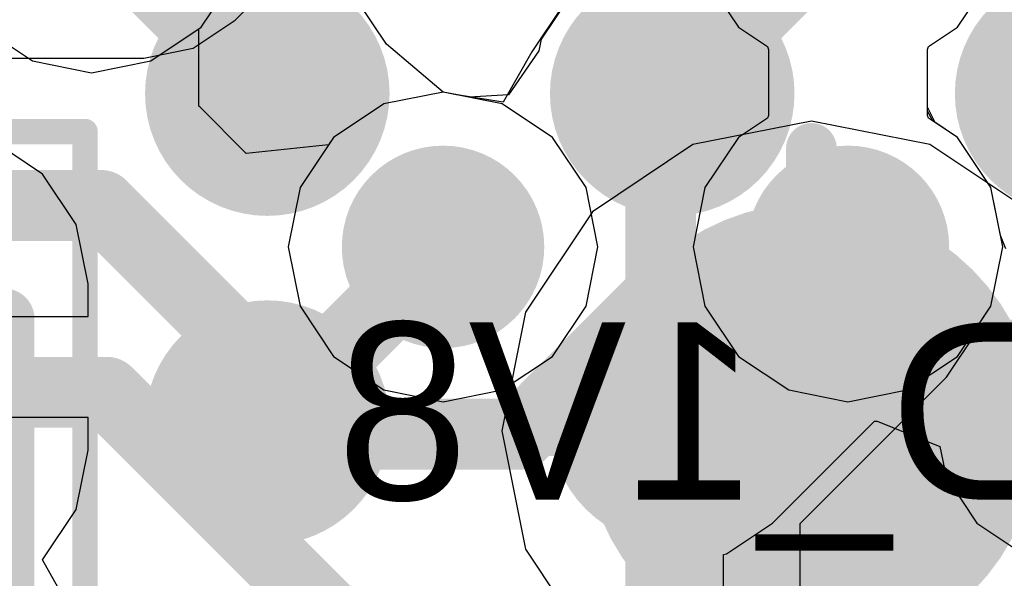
# Model space of a CAD drawing. Header units: millimetres. Extents: x -2 to 68, y -2 to 27.4.
# Tile 561 of 594: x 53.8 to 55.8, y 18.8 to 19.9. Entities that reach past the tile are written whole.
import ezdxf

# ---------------------------------------------------------------- set-up
doc = ezdxf.new("R2010")
doc.units = ezdxf.units.MM
for name, color, linetype in [('BottomLayer', 5, 'Continuous'), ('BottomPaste', 16, 'Continuous'), ('BottomSolder', 6, 'Continuous'), ('DrillGuide', 244, 'Continuous'), ('Mechanical10', 56, 'Continuous'), ('Mechanical42', 56, 'Continuous'), ('Mechanical6', 56, 'Continuous'), ('Mechanical88', 56, 'Continuous'), ('MidLayer1', 16, 'Continuous'), ('MidLayer2', 76, 'Continuous'), ('MidLayer3', 90, 'Continuous'), ('MidLayer4', 156, 'Continuous'), ('MidLayer5', 130, 'Continuous'), ('MidLayer6', 216, 'Continuous'), ('MidLayer7', 6, 'Continuous'), ('MidLayer8', 54, 'Continuous'), ('MultiLayer', 9, 'Continuous'), ('TopLayer', 1, 'Continuous'), ('TopPaste', 8, 'Continuous'), ('TopSolder', 216, 'Continuous'), ('ViaHoleLayer', 16, 'Continuous')]:
    doc.layers.add(name, color=color, linetype=linetype)

# ---------------------------------------------------------------- blocks, each defined once
blk = doc.blocks.new('MT53D512M32D2DS_053_WT_D_F_________1_168')
at = {"layer": 'TopLayer', "const_width": 0.14}
for points in [[(-3.67, -3.575, 1), (-3.53, -3.575, 1)], [(-2.87, -3.575, 1), (-2.73, -3.575, 1)], [(-3.67, -4.225, 1), (-3.53, -4.225, 1)], [(-2.87, -4.225, 1), (-2.73, -4.225, 1)]]:
    blk.add_lwpolyline(points, format="xyb", close=True, dxfattribs=at)
at = {"layer": 'TopPaste', "const_width": 0.14}
for points in [[(-3.67, -3.575, 1), (-3.53, -3.575, 1)], [(-2.87, -3.575, 1), (-2.73, -3.575, 1)], [(-3.67, -4.225, 1), (-3.53, -4.225, 1)], [(-2.87, -4.225, 1), (-2.73, -4.225, 1)]]:
    blk.add_lwpolyline(points, format="xyb", close=True, dxfattribs=at)
at = {"layer": 'TopSolder', "const_width": 0.2416}
for points in [[(-4.5208, -3.575, 1), (-4.2792, -3.575, 1)], [(-3.7208, -3.575, 1), (-3.4792, -3.575, 1)], [(-2.9208, -3.575, 1), (-2.6792, -3.575, 1)], [(-4.5208, -4.225, 1), (-4.2792, -4.225, 1)], [(-3.7208, -4.225, 1), (-3.4792, -4.225, 1)], [(-2.9208, -4.225, 1), (-2.6792, -4.225, 1)]]:
    blk.add_lwpolyline(points, format="xyb", close=True, dxfattribs=at)
blk = doc.blocks.new('TP_0_8MM_B_183')
at = {"layer": 'BottomLayer', "const_width": 0.4001}
blk.add_lwpolyline([(-0.2, 0, 1), (0.2, 0, 1)], format="xyb", close=True, dxfattribs=at)
at = {"layer": 'BottomSolder', "const_width": 0.45}
blk.add_lwpolyline([(-0.225, 0, 1), (0.225, 0, 1)], format="xyb", close=True, dxfattribs=at)
blk = doc.blocks.new('CAP_0402_B_338')
at = {"layer": 'BottomLayer', "const_width": 0.1508}
for points in [[(-0.6746, 0.1392, 1), (-0.5238, 0.1392, 1)], [(-0.3462, 0.1392, 1), (-0.1954, 0.1392, 1)], [(0.1954, 0.1392, 1), (0.3462, 0.1392, 1)], [(0.5238, 0.1392, 1), (0.6746, 0.1392, 1)], [(-0.6746, -0.1392, 1), (-0.5238, -0.1392, 1)], [(-0.3462, -0.1392, 1), (-0.1954, -0.1392, 1)], [(0.1954, -0.1392, 1), (0.3462, -0.1392, 1)], [(0.5238, -0.1392, 1), (0.6746, -0.1392, 1)]]:
    blk.add_lwpolyline(points, format="xyb", close=True, dxfattribs=at)
at = {"layer": 'BottomLayer'}
for points in [[(-0.2708, 0.29), (-0.5992, 0.29), (-0.2708, -0.29), (-0.5992, -0.29)], [(0.2708, -0.29), (0.5992, -0.29), (0.2708, 0.29), (0.5992, 0.29)], [(-0.12, 0.1392), (-0.75, 0.1392), (-0.12, -0.1392), (-0.75, -0.1392)], [(0.12, -0.1392), (0.75, -0.1392), (0.12, 0.1392), (0.75, 0.1392)]]:
    blk.add_solid(points, dxfattribs=at)
at = {"layer": 'BottomPaste', "const_width": 0.1508}
for points in [[(-0.6746, 0.1392, 1), (-0.5238, 0.1392, 1)], [(-0.3462, 0.1392, 1), (-0.1954, 0.1392, 1)], [(0.1954, 0.1392, 1), (0.3462, 0.1392, 1)], [(0.5238, 0.1392, 1), (0.6746, 0.1392, 1)], [(-0.6746, -0.1392, 1), (-0.5238, -0.1392, 1)], [(-0.3462, -0.1392, 1), (-0.1954, -0.1392, 1)], [(0.1954, -0.1392, 1), (0.3462, -0.1392, 1)], [(0.5238, -0.1392, 1), (0.6746, -0.1392, 1)]]:
    blk.add_lwpolyline(points, format="xyb", close=True, dxfattribs=at)
at = {"layer": 'BottomPaste'}
for points in [[(-0.2708, 0.29), (-0.5992, 0.29), (-0.2708, -0.29), (-0.5992, -0.29)], [(0.2708, -0.29), (0.5992, -0.29), (0.2708, 0.29), (0.5992, 0.29)], [(-0.12, 0.1392), (-0.75, 0.1392), (-0.12, -0.1392), (-0.75, -0.1392)], [(0.12, -0.1392), (0.75, -0.1392), (0.12, 0.1392), (0.75, 0.1392)]]:
    blk.add_solid(points, dxfattribs=at)
at = {"layer": 'BottomSolder', "const_width": 0.1508}
for points in [[(-0.6746, 0.1392, 1), (-0.5238, 0.1392, 1)], [(-0.3462, 0.1392, 1), (-0.1954, 0.1392, 1)], [(0.1954, 0.1392, 1), (0.3462, 0.1392, 1)], [(0.5238, 0.1392, 1), (0.6746, 0.1392, 1)], [(-0.6746, -0.1392, 1), (-0.5238, -0.1392, 1)], [(-0.3462, -0.1392, 1), (-0.1954, -0.1392, 1)], [(0.1954, -0.1392, 1), (0.3462, -0.1392, 1)], [(0.5238, -0.1392, 1), (0.6746, -0.1392, 1)]]:
    blk.add_lwpolyline(points, format="xyb", close=True, dxfattribs=at)
at = {"layer": 'BottomSolder'}
for points in [[(-0.2708, 0.29), (-0.5992, 0.29), (-0.2708, -0.29), (-0.5992, -0.29)], [(0.2708, -0.29), (0.5992, -0.29), (0.2708, 0.29), (0.5992, 0.29)], [(-0.12, 0.1392), (-0.75, 0.1392), (-0.12, -0.1392), (-0.75, -0.1392)], [(0.12, -0.1392), (0.75, -0.1392), (0.12, 0.1392), (0.75, 0.1392)]]:
    blk.add_solid(points, dxfattribs=at)
at = {"layer": 'Mechanical10', "const_width": 0.12}
for points in [[(0.53, 0.28), (-0.53, 0.28)], [(-0.53, -0.28), (-0.53, 0.28)], [(0.53, -0.28), (0.53, 0.28)], [(0.53, -0.28), (-0.53, -0.28)]]:
    blk.add_lwpolyline(points, dxfattribs=at)
at = {"layer": 'Mechanical10', "const_width": 0.06}
for points in [[(-0.56, 0.28, 1), (-0.5, 0.28, 1)], [(-0.56, 0.28, 1), (-0.5, 0.28, 1)], [(0.5, 0.28, 1), (0.56, 0.28, 1)], [(0.5, 0.28, 1), (0.56, 0.28, 1)], [(-0.56, -0.28, 1), (-0.5, -0.28, 1)], [(-0.56, -0.28, 1), (-0.5, -0.28, 1)], [(0.5, -0.28, 1), (0.56, -0.28, 1)], [(0.5, -0.28, 1), (0.56, -0.28, 1)]]:
    blk.add_lwpolyline(points, format="xyb", close=True, dxfattribs=at)
at = {"layer": 'Mechanical6', "const_width": 0.05}
for points in [[(0.9, 0.44), (-0.9, 0.44)], [(-0.9, -0.44), (-0.9, 0.44)], [(0.9, -0.44), (0.9, 0.44)], [(0, -0.22), (0, 0.22)], [(0.22, 0), (-0.22, 0)], [(0.9, -0.44), (-0.9, -0.44)]]:
    blk.add_lwpolyline(points, dxfattribs=at)
at = {"layer": 'Mechanical6'}
for points, const_width in [([(-0.9125, 0.44, 1), (-0.8875, 0.44, 1)], 0.025), ([(-0.9125, 0.44, 1), (-0.8875, 0.44, 1)], 0.025), ([(0.8875, 0.44, 1), (0.9125, 0.44, 1)], 0.025), ([(0.8875, 0.44, 1), (0.9125, 0.44, 1)], 0.025), ([(-0.0125, 0.22, 1), (0.0125, 0.22, 1)], 0.025), ([(0.165, 0, 1), (-0.165, 0, 1)], 0.05), ([(-0.2325, 0, 1), (-0.2075, 0, 1)], 0.025), ([(-0.1775, 0, 1), (-0.1525, 0, 1)], 0.025), ([(0.1525, 0, 1), (0.1775, 0, 1)], 0.025), ([(0.2075, 0, 1), (0.2325, 0, 1)], 0.025), ([(-0.0125, -0.22, 1), (0.0125, -0.22, 1)], 0.025), ([(-0.9125, -0.44, 1), (-0.8875, -0.44, 1)], 0.025), ([(-0.9125, -0.44, 1), (-0.8875, -0.44, 1)], 0.025), ([(0.8875, -0.44, 1), (0.9125, -0.44, 1)], 0.025), ([(0.8875, -0.44, 1), (0.9125, -0.44, 1)], 0.025)]:
    blk.add_lwpolyline(points, format="xyb", close=True, dxfattribs=dict(at, const_width=const_width))

msp = doc.modelspace()

# ---------------------------------------------------------------- linework, layer by layer
at = {"layer": 'BottomLayer'}
for p, q in [((54.2362, 19.8698), (54.4802, 20.1138)), ((54.1535, 19.8145), (54.2362, 19.8698)), ((54.056, 19.7951), (54.1535, 19.8145)), ((52.4503, 19.7951), (54.056, 19.7951)), ((55.375, 19.6708), (55.1409, 19.6242)), ((55.6091, 19.6242), (55.375, 19.6708)), ((53.8561, 19.5661), (53.7566, 19.6325)), ((55.1409, 19.6242), (54.9424, 19.4916)), ((55.8076, 19.4916), (55.6091, 19.6242)), ((53.9225, 19.4666), (53.8561, 19.5661)), ((54.9424, 19.4916), (54.8098, 19.2931)), ((53.9459, 19.3492), (53.9225, 19.4666)), ((53.9459, 19.285), (53.9459, 19.3492)), ((53.6, 19.285), (53.9459, 19.285)), ((54.8098, 19.2931), (54.7632, 19.059)), ((53.9459, 19.085), (53.5, 19.085)), ((53.9459, 19.0208), (53.9459, 19.085)), ((54.7632, 19.059), (54.8098, 18.8249)), ((53.9225, 18.9034), (53.9459, 19.0208)), ((53.8561, 18.8039), (53.9225, 18.9034)), ((54.8098, 18.8249), (54.9424, 18.6264)), ((53.9184, 18.6928), (53.8561, 18.8039))]:
    msp.add_line(p, q, dxfattribs=at)
at = {"layer": 'BottomLayer', "const_width": 0.1}
for points in [[(55.575, 19.059), (55.592, 19.042)], [(55.592, 19.042), (56.358, 19.042)]]:
    msp.add_lwpolyline(points, dxfattribs=at)
at = {"layer": 'BottomLayer', "const_width": 0.05}
for points in [[(55.55, 19.059, 1), (55.6, 19.059, 1)], [(55.567, 19.042, 1), (55.617, 19.042, 1)], [(55.567, 19.042, 1), (55.617, 19.042, 1)]]:
    msp.add_lwpolyline(points, format="xyb", close=True, dxfattribs=at)
at = {"layer": 'DrillGuide'}
for points, const_width in [([(54.275, 19.725, 1), (54.325, 19.725, 1)], 0.05), ([(55.075, 19.725, 1), (55.125, 19.725, 1)], 0.05), ([(54.5972, 19.4222, 1), (54.6972, 19.4222, 1)], 0.1), ([(55.3972, 19.4222, 1), (55.4972, 19.4222, 1)], 0.1), ([(54.275, 19.075, 1), (54.325, 19.075, 1)], 0.05), ([(55.075, 19.075, 1), (55.125, 19.075, 1)], 0.05)]:
    msp.add_lwpolyline(points, format="xyb", close=True, dxfattribs=dict(at, const_width=const_width))
at = {"layer": 'Mechanical88', "const_width": 0.1}
for points in [[(55.375, 19.059), (55.375, 19.6168)], [(54.8172, 19.059), (55.375, 19.059)], [(55.375, 18.5012), (55.375, 19.059)], [(55.375, 19.059), (55.9328, 19.059)]]:
    msp.add_lwpolyline(points, dxfattribs=at)
at = {"layer": 'Mechanical88', "const_width": 0.05}
for points in [[(55.35, 19.6168, 1), (55.4, 19.6168, 1)], [(54.7922, 19.059, 1), (54.8422, 19.059, 1)], [(55.35, 19.059, 1), (55.4, 19.059, 1)], [(55.35, 19.059, 1), (55.4, 19.059, 1)], [(55.35, 19.059, 1), (55.4, 19.059, 1)], [(55.35, 19.059, 1), (55.4, 19.059, 1)]]:
    msp.add_lwpolyline(points, format="xyb", close=True, dxfattribs=at)
at = {"layer": 'MidLayer1'}
for p, q in [((55.6635, 19.8559), (55.7298, 19.9551)), ((54.9017, 19.9233), (54.841, 19.8323)), ((54.5355, 19.8225), (54.4802, 19.9052)), ((55.6064, 19.8177), (55.6635, 19.8559)), ((54.841, 19.8323), (54.8364, 19.8093)), ((54.6472, 19.7281), (54.5355, 19.8225)), ((54.8364, 19.8093), (54.7764, 19.7224)), ((55.6044, 19.8124), (55.6064, 19.8177)), ((55.6044, 19.6984), (55.6044, 19.8124)), ((54.6986, 19.7178), (54.6472, 19.7281)), ((54.7764, 19.7224), (54.6986, 19.7178)), ((55.6192, 19.6681), (55.6044, 19.6984)), ((55.6635, 19.6385), (55.6192, 19.6681)), ((55.7298, 19.5392), (55.6635, 19.6385)), ((55.7485, 19.4449), (55.7298, 19.5392)), ((55.7591, 19.4183), (55.7485, 19.4449)), ((55.2983, 18.8767), (55.4994, 19.0779)), ((55.4994, 19.0779), (55.5047, 19.0778)), ((55.5047, 19.0778), (55.629, 19.0279)), ((55.629, 19.0279), (55.641, 18.9677)), ((55.641, 18.9677), (55.7017, 18.8767)), ((55.2073, 18.816), (55.2983, 18.8767)), ((55.7017, 18.8767), (55.7927, 18.816)), ((55.2012, 18.8147), (55.2073, 18.816)), ((55.2012, 18.6853), (55.2012, 18.8147))]:
    msp.add_line(p, q, dxfattribs=at)
at = {"layer": 'MidLayer1', "const_width": 0.15}
for points in [[(53.9528, 20.0722), (54.3, 19.725)], [(55.1, 19.725), (55.4472, 20.0722)], [(54.3, 19.075), (54.6472, 19.4222)], [(55.1, 19.075), (55.4472, 19.4222)]]:
    msp.add_lwpolyline(points, dxfattribs=at)
at = {"layer": 'MidLayer1'}
for points, const_width in [([(54.225, 19.725, 1), (54.375, 19.725, 1)], 0.15), ([(55.025, 19.725, 1), (55.175, 19.725, 1)], 0.15), ([(55.825, 19.725, 1), (55.975, 19.725, 1)], 0.15), ([(54.2625, 19.725, 1), (54.3375, 19.725, 1)], 0.075), ([(55.0625, 19.725, 1), (55.1375, 19.725, 1)], 0.075), ([(54.5472, 19.4222, 1), (54.7472, 19.4222, 1)], 0.2), ([(55.3472, 19.4222, 1), (55.5472, 19.4222, 1)], 0.2), ([(54.6097, 19.4222, 1), (54.6847, 19.4222, 1)], 0.075), ([(55.4097, 19.4222, 1), (55.4847, 19.4222, 1)], 0.075), ([(54.225, 19.075, 1), (54.375, 19.075, 1)], 0.15), ([(55.025, 19.075, 1), (55.175, 19.075, 1)], 0.15), ([(55.825, 19.075, 1), (55.975, 19.075, 1)], 0.15), ([(54.2625, 19.075, 1), (54.3375, 19.075, 1)], 0.075), ([(55.0625, 19.075, 1), (55.1375, 19.075, 1)], 0.075)]:
    msp.add_lwpolyline(points, format="xyb", close=True, dxfattribs=dict(at, const_width=const_width))
at = {"layer": 'MidLayer2'}
for p, q in [((54.1691, 19.8559), (54.2354, 19.9551)), ((55.1646, 19.9551), (55.2309, 19.8559)), ((55.6635, 19.8559), (55.7298, 19.9551)), ((53.7365, 19.8559), (53.8358, 19.7896)), ((54.0699, 19.7896), (54.1691, 19.8559)), ((55.2309, 19.8559), (55.288, 19.8177)), ((55.6064, 19.8177), (55.6635, 19.8559)), ((55.288, 19.8177), (55.29, 19.8124)), ((55.29, 19.8124), (55.29, 19.6819)), ((55.6044, 19.8124), (55.6064, 19.8177)), ((55.6044, 19.6819), (55.6044, 19.8124)), ((53.8358, 19.7896), (53.9528, 19.7663)), ((53.9528, 19.7663), (54.0699, 19.7896)), ((54.6472, 19.7281), (54.5301, 19.7048)), ((54.7642, 19.7048), (54.6472, 19.7281)), ((54.5301, 19.7048), (54.4309, 19.6385)), ((54.8635, 19.6385), (54.7642, 19.7048)), ((55.288, 19.6766), (55.2309, 19.6385)), ((55.29, 19.6819), (55.288, 19.6766)), ((55.6064, 19.6766), (55.6044, 19.6819)), ((55.6635, 19.6385), (55.6064, 19.6766)), ((54.4309, 19.6385), (54.3646, 19.5392)), ((54.9298, 19.5392), (54.8635, 19.6385)), ((55.2309, 19.6385), (55.1646, 19.5392)), ((55.7298, 19.5392), (55.6635, 19.6385)), ((54.3646, 19.5392), (54.3413, 19.4222)), ((54.9531, 19.4222), (54.9298, 19.5392)), ((55.1646, 19.5392), (55.1413, 19.4222)), ((55.7531, 19.4222), (55.7298, 19.5392)), ((54.3413, 19.4222), (54.3646, 19.3051)), ((54.9298, 19.3051), (54.9531, 19.4222)), ((55.1413, 19.4222), (55.1646, 19.3051)), ((55.7298, 19.3051), (55.7531, 19.4222)), ((54.3646, 19.3051), (54.4309, 19.2059)), ((54.8635, 19.2059), (54.9298, 19.3051)), ((55.1646, 19.3051), (55.2309, 19.2059)), ((55.6635, 19.2059), (55.7298, 19.3051)), ((54.4309, 19.2059), (54.5301, 19.1396)), ((54.7642, 19.1396), (54.8635, 19.2059)), ((55.2309, 19.2059), (55.3301, 19.1396)), ((55.5642, 19.1396), (55.6635, 19.2059)), ((54.5301, 19.1396), (54.6472, 19.1163)), ((54.6472, 19.1163), (54.7642, 19.1396)), ((55.3301, 19.1396), (55.4472, 19.1163)), ((55.4472, 19.1163), (55.5642, 19.1396))]:
    msp.add_line(p, q, dxfattribs=at)
at = {"layer": 'MidLayer2', "const_width": 0.2}
for points in [[(54.5472, 19.4222, 1), (54.7472, 19.4222, 1)], [(55.3472, 19.4222, 1), (55.5472, 19.4222, 1)]]:
    msp.add_lwpolyline(points, format="xyb", close=True, dxfattribs=at)
at = {"layer": 'MidLayer3'}
for p, q in [((54.1691, 19.8559), (54.2354, 19.9551)), ((55.6635, 19.8559), (55.7298, 19.9551)), ((54.8825, 19.8968), (54.8229, 19.8075)), ((54.1645, 19.8528), (54.1691, 19.8559)), ((54.1645, 19.7001), (54.1645, 19.8528)), ((55.6064, 19.8177), (55.6635, 19.8559)), ((54.8229, 19.8075), (54.766, 19.7079)), ((55.6044, 19.8124), (55.6064, 19.8177)), ((55.6044, 19.6901), (55.6044, 19.8124)), ((54.6472, 19.7281), (54.5301, 19.7048)), ((54.6827, 19.721), (54.6472, 19.7281)), ((54.766, 19.7079), (54.6827, 19.721)), ((54.1667, 19.6986), (54.1645, 19.7001)), ((54.2584, 19.6069), (54.1667, 19.6986)), ((54.5301, 19.7048), (54.4309, 19.6385)), ((55.6149, 19.671), (55.6044, 19.6901)), ((55.6635, 19.6385), (55.6149, 19.671)), ((54.4309, 19.6385), (54.4211, 19.6238)), ((55.7298, 19.5392), (55.6635, 19.6385)), ((54.4211, 19.6238), (54.2584, 19.6069)), ((55.7531, 19.4222), (55.7298, 19.5392)), ((55.7298, 19.3051), (55.7531, 19.4222)), ((55.7039, 19.2665), (55.7298, 19.3051)), ((55.7015, 19.2542), (55.7039, 19.2665)), ((55.6418, 19.1649), (55.7015, 19.2542)), ((55.3525, 18.8756), (55.6418, 19.1649)), ((55.3525, 18.4614), (55.3525, 18.8756))]:
    msp.add_line(p, q, dxfattribs=at)
at = {"layer": 'MidLayer3', "const_width": 0.14}
for points in [[(55.0772, 19.7022), (55.4472, 20.0722)], [(55.0772, 19.329), (55.0772, 19.7022)], [(53.223, 19.504), (53.972, 19.504)], [(53.972, 19.504), (54.4238, 19.0522)], [(55.4472, 19.3596), (55.4472, 19.4222)], [(55.0772, 18.9896), (55.4472, 19.3596)], [(54.8004, 19.0522), (55.0772, 19.329)], [(53.285, 19.135), (53.983, 19.135)], [(53.983, 19.135), (54.694, 18.424)], [(54.4238, 19.0522), (54.8004, 19.0522)], [(55.0772, 17.2559), (55.0772, 18.9896)]]:
    msp.add_lwpolyline(points, dxfattribs=at)
at = {"layer": 'MidLayer3'}
for points, const_width in [([(55.0422, 19.7022, 1), (55.1122, 19.7022, 1)], 0.07), ([(55.0422, 19.7022, 1), (55.1122, 19.7022, 1)], 0.07), ([(54.5472, 19.4222, 1), (54.7472, 19.4222, 1)], 0.2), ([(55.3472, 19.4222, 1), (55.5472, 19.4222, 1)], 0.2), ([(53.937, 19.504, 1), (54.007, 19.504, 1)], 0.07), ([(53.937, 19.504, 1), (54.007, 19.504, 1)], 0.07), ([(55.4122, 19.4222, 1), (55.4822, 19.4222, 1)], 0.07), ([(55.4122, 19.3596, 1), (55.4822, 19.3596, 1)], 0.07), ([(55.4122, 19.3596, 1), (55.4822, 19.3596, 1)], 0.07), ([(55.0422, 19.329, 1), (55.1122, 19.329, 1)], 0.07), ([(55.0422, 19.329, 1), (55.1122, 19.329, 1)], 0.07), ([(53.948, 19.135, 1), (54.018, 19.135, 1)], 0.07), ([(53.948, 19.135, 1), (54.018, 19.135, 1)], 0.07), ([(54.3888, 19.0522, 1), (54.4588, 19.0522, 1)], 0.07), ([(54.3888, 19.0522, 1), (54.4588, 19.0522, 1)], 0.07), ([(54.7654, 19.0522, 1), (54.8354, 19.0522, 1)], 0.07), ([(54.7654, 19.0522, 1), (54.8354, 19.0522, 1)], 0.07), ([(55.0422, 18.9896, 1), (55.1122, 18.9896, 1)], 0.07), ([(55.0422, 18.9896, 1), (55.1122, 18.9896, 1)], 0.07)]:
    msp.add_lwpolyline(points, format="xyb", close=True, dxfattribs=dict(at, const_width=const_width))
at = {"layer": 'MidLayer4'}
for p, q in [((54.1691, 19.8559), (54.2354, 19.9551)), ((55.1646, 19.9551), (55.2309, 19.8559)), ((55.6635, 19.8559), (55.7298, 19.9551)), ((53.7365, 19.8559), (53.8358, 19.7896)), ((54.0699, 19.7896), (54.1691, 19.8559)), ((55.2309, 19.8559), (55.288, 19.8177)), ((55.6064, 19.8177), (55.6635, 19.8559)), ((55.288, 19.8177), (55.29, 19.8124)), ((55.29, 19.8124), (55.29, 19.6819)), ((55.6044, 19.8124), (55.6064, 19.8177)), ((55.6044, 19.6819), (55.6044, 19.8124)), ((53.8358, 19.7896), (53.9528, 19.7663)), ((53.9528, 19.7663), (54.0699, 19.7896)), ((54.6472, 19.7281), (54.5301, 19.7048)), ((54.7642, 19.7048), (54.6472, 19.7281)), ((54.5301, 19.7048), (54.4309, 19.6385)), ((54.8635, 19.6385), (54.7642, 19.7048)), ((55.288, 19.6766), (55.2309, 19.6385)), ((55.29, 19.6819), (55.288, 19.6766)), ((55.6064, 19.6766), (55.6044, 19.6819)), ((55.6635, 19.6385), (55.6064, 19.6766)), ((54.4309, 19.6385), (54.3646, 19.5392)), ((54.9298, 19.5392), (54.8635, 19.6385)), ((55.2309, 19.6385), (55.1646, 19.5392)), ((55.7298, 19.5392), (55.6635, 19.6385)), ((54.3646, 19.5392), (54.3413, 19.4222)), ((54.9531, 19.4222), (54.9298, 19.5392)), ((55.1646, 19.5392), (55.1413, 19.4222)), ((55.7531, 19.4222), (55.7298, 19.5392)), ((54.3413, 19.4222), (54.3646, 19.3051)), ((54.9298, 19.3051), (54.9531, 19.4222)), ((55.1413, 19.4222), (55.1646, 19.3051)), ((55.7298, 19.3051), (55.7531, 19.4222)), ((54.3646, 19.3051), (54.4309, 19.2059)), ((54.8635, 19.2059), (54.9298, 19.3051)), ((55.1646, 19.3051), (55.2309, 19.2059)), ((55.6635, 19.2059), (55.7298, 19.3051)), ((54.4309, 19.2059), (54.5301, 19.1396)), ((54.7642, 19.1396), (54.8635, 19.2059)), ((55.2309, 19.2059), (55.3301, 19.1396)), ((55.5642, 19.1396), (55.6635, 19.2059)), ((54.5301, 19.1396), (54.6472, 19.1163)), ((54.6472, 19.1163), (54.7642, 19.1396)), ((55.3301, 19.1396), (55.4472, 19.1163)), ((55.4472, 19.1163), (55.5642, 19.1396))]:
    msp.add_line(p, q, dxfattribs=at)
at = {"layer": 'MidLayer4', "const_width": 0.2}
for points in [[(54.5472, 19.4222, 1), (54.7472, 19.4222, 1)], [(55.3472, 19.4222, 1), (55.5472, 19.4222, 1)]]:
    msp.add_lwpolyline(points, format="xyb", close=True, dxfattribs=at)
at = {"layer": 'MidLayer5'}
for p, q in [((54.1691, 19.8559), (54.2354, 19.9551)), ((55.1646, 19.9551), (55.2309, 19.8559)), ((55.6635, 19.8559), (55.7298, 19.9551)), ((53.7365, 19.8559), (53.8358, 19.7896)), ((54.0699, 19.7896), (54.1691, 19.8559)), ((55.2309, 19.8559), (55.288, 19.8177)), ((55.6064, 19.8177), (55.6635, 19.8559)), ((55.288, 19.8177), (55.29, 19.8124)), ((55.29, 19.8124), (55.29, 19.6819)), ((55.6044, 19.8124), (55.6064, 19.8177)), ((55.6044, 19.6819), (55.6044, 19.8124)), ((53.8358, 19.7896), (53.9528, 19.7663)), ((53.9528, 19.7663), (54.0699, 19.7896)), ((54.6472, 19.7281), (54.5301, 19.7048)), ((54.7642, 19.7048), (54.6472, 19.7281)), ((54.5301, 19.7048), (54.4309, 19.6385)), ((54.8635, 19.6385), (54.7642, 19.7048)), ((55.288, 19.6766), (55.2309, 19.6385)), ((55.29, 19.6819), (55.288, 19.6766)), ((55.6064, 19.6766), (55.6044, 19.6819)), ((55.6635, 19.6385), (55.6064, 19.6766)), ((54.4309, 19.6385), (54.3646, 19.5392)), ((54.9298, 19.5392), (54.8635, 19.6385)), ((55.2309, 19.6385), (55.1646, 19.5392)), ((55.7298, 19.5392), (55.6635, 19.6385)), ((54.3646, 19.5392), (54.3413, 19.4222)), ((54.9531, 19.4222), (54.9298, 19.5392)), ((55.1646, 19.5392), (55.1413, 19.4222)), ((55.7531, 19.4222), (55.7298, 19.5392)), ((54.3413, 19.4222), (54.3646, 19.3051)), ((54.9298, 19.3051), (54.9531, 19.4222)), ((55.1413, 19.4222), (55.1646, 19.3051)), ((55.7298, 19.3051), (55.7531, 19.4222)), ((54.3646, 19.3051), (54.4309, 19.2059)), ((54.8635, 19.2059), (54.9298, 19.3051)), ((55.1646, 19.3051), (55.2309, 19.2059)), ((55.6635, 19.2059), (55.7298, 19.3051)), ((54.4309, 19.2059), (54.5301, 19.1396)), ((54.7642, 19.1396), (54.8635, 19.2059)), ((55.2309, 19.2059), (55.3301, 19.1396)), ((55.5642, 19.1396), (55.6635, 19.2059)), ((54.5301, 19.1396), (54.6472, 19.1163)), ((54.6472, 19.1163), (54.7642, 19.1396)), ((55.3301, 19.1396), (55.4472, 19.1163)), ((55.4472, 19.1163), (55.5642, 19.1396))]:
    msp.add_line(p, q, dxfattribs=at)
at = {"layer": 'MidLayer5', "const_width": 0.2}
for points in [[(54.5472, 19.4222, 1), (54.7472, 19.4222, 1)], [(55.3472, 19.4222, 1), (55.5472, 19.4222, 1)]]:
    msp.add_lwpolyline(points, format="xyb", close=True, dxfattribs=at)
at = {"layer": 'MidLayer6'}
for p, q in [((54.1691, 19.8559), (54.2354, 19.9551)), ((55.1646, 19.9551), (55.2309, 19.8559)), ((55.6635, 19.8559), (55.7298, 19.9551)), ((53.7365, 19.8559), (53.8358, 19.7896)), ((54.0699, 19.7896), (54.1691, 19.8559)), ((55.2309, 19.8559), (55.288, 19.8177)), ((55.6064, 19.8177), (55.6635, 19.8559)), ((55.288, 19.8177), (55.29, 19.8124)), ((55.29, 19.8124), (55.29, 19.6819)), ((55.6044, 19.8124), (55.6064, 19.8177)), ((55.6044, 19.6819), (55.6044, 19.8124)), ((53.8358, 19.7896), (53.9528, 19.7663)), ((53.9528, 19.7663), (54.0699, 19.7896)), ((54.6472, 19.7281), (54.5301, 19.7048)), ((54.7642, 19.7048), (54.6472, 19.7281)), ((54.5301, 19.7048), (54.4309, 19.6385)), ((54.8635, 19.6385), (54.7642, 19.7048)), ((55.288, 19.6766), (55.2309, 19.6385)), ((55.29, 19.6819), (55.288, 19.6766)), ((55.6064, 19.6766), (55.6044, 19.6819)), ((55.6635, 19.6385), (55.6064, 19.6766)), ((54.4309, 19.6385), (54.3646, 19.5392)), ((54.9298, 19.5392), (54.8635, 19.6385)), ((55.2309, 19.6385), (55.1646, 19.5392)), ((55.7298, 19.5392), (55.6635, 19.6385)), ((54.3646, 19.5392), (54.3413, 19.4222)), ((54.9531, 19.4222), (54.9298, 19.5392)), ((55.1646, 19.5392), (55.1413, 19.4222)), ((55.7531, 19.4222), (55.7298, 19.5392)), ((54.3413, 19.4222), (54.3646, 19.3051)), ((54.9298, 19.3051), (54.9531, 19.4222)), ((55.1413, 19.4222), (55.1646, 19.3051)), ((55.7298, 19.3051), (55.7531, 19.4222)), ((54.3646, 19.3051), (54.4309, 19.2059)), ((54.8635, 19.2059), (54.9298, 19.3051)), ((55.1646, 19.3051), (55.2309, 19.2059)), ((55.6635, 19.2059), (55.7298, 19.3051)), ((54.4309, 19.2059), (54.5301, 19.1396)), ((54.7642, 19.1396), (54.8635, 19.2059)), ((55.2309, 19.2059), (55.3301, 19.1396)), ((55.5642, 19.1396), (55.6635, 19.2059)), ((54.5301, 19.1396), (54.6472, 19.1163)), ((54.6472, 19.1163), (54.7642, 19.1396)), ((55.3301, 19.1396), (55.4472, 19.1163)), ((55.4472, 19.1163), (55.5642, 19.1396))]:
    msp.add_line(p, q, dxfattribs=at)
at = {"layer": 'MidLayer6', "const_width": 0.2}
for points in [[(54.5472, 19.4222, 1), (54.7472, 19.4222, 1)], [(55.3472, 19.4222, 1), (55.5472, 19.4222, 1)]]:
    msp.add_lwpolyline(points, format="xyb", close=True, dxfattribs=at)
at = {"layer": 'MidLayer7'}
for p, q in [((54.1691, 19.8559), (54.2354, 19.9551)), ((55.1646, 19.9551), (55.2309, 19.8559)), ((55.6635, 19.8559), (55.7298, 19.9551)), ((53.7365, 19.8559), (53.8358, 19.7896)), ((54.0699, 19.7896), (54.1691, 19.8559)), ((55.2309, 19.8559), (55.288, 19.8177)), ((55.6064, 19.8177), (55.6635, 19.8559)), ((55.288, 19.8177), (55.29, 19.8124)), ((55.29, 19.8124), (55.29, 19.6819)), ((55.6044, 19.8124), (55.6064, 19.8177)), ((55.6044, 19.6819), (55.6044, 19.8124)), ((53.8358, 19.7896), (53.9528, 19.7663)), ((53.9528, 19.7663), (54.0699, 19.7896)), ((55.288, 19.6766), (55.2309, 19.6385)), ((55.29, 19.6819), (55.288, 19.6766)), ((55.6064, 19.6766), (55.6044, 19.6819)), ((55.6635, 19.6385), (55.6064, 19.6766)), ((55.2309, 19.6385), (55.1646, 19.5392)), ((55.7298, 19.5392), (55.6635, 19.6385)), ((55.1646, 19.5392), (55.1413, 19.4222)), ((55.7531, 19.4222), (55.7298, 19.5392)), ((55.1413, 19.4222), (55.1646, 19.3051)), ((55.7298, 19.3051), (55.7531, 19.4222)), ((55.1646, 19.3051), (55.2309, 19.2059)), ((55.6635, 19.2059), (55.7298, 19.3051)), ((55.2309, 19.2059), (55.3301, 19.1396)), ((55.5642, 19.1396), (55.6635, 19.2059)), ((55.3301, 19.1396), (55.4472, 19.1163)), ((55.4472, 19.1163), (55.5642, 19.1396))]:
    msp.add_line(p, q, dxfattribs=at)
at = {"layer": 'MidLayer7', "const_width": 0.2}
for points in [[(54.5472, 19.4222, 1), (54.7472, 19.4222, 1)], [(55.3472, 19.4222, 1), (55.5472, 19.4222, 1)]]:
    msp.add_lwpolyline(points, format="xyb", close=True, dxfattribs=at)
at = {"layer": 'MidLayer8'}
for p, q in [((54.1691, 19.8559), (54.2354, 19.9551)), ((55.1646, 19.9551), (55.2309, 19.8559)), ((55.6635, 19.8559), (55.7298, 19.9551)), ((53.7365, 19.8559), (53.8358, 19.7896)), ((54.0699, 19.7896), (54.1691, 19.8559)), ((55.2309, 19.8559), (55.288, 19.8177)), ((55.6064, 19.8177), (55.6635, 19.8559)), ((55.288, 19.8177), (55.29, 19.8124)), ((55.29, 19.8124), (55.29, 19.6819)), ((55.6044, 19.8124), (55.6064, 19.8177)), ((55.6044, 19.6819), (55.6044, 19.8124)), ((53.8358, 19.7896), (53.9528, 19.7663)), ((53.9528, 19.7663), (54.0699, 19.7896)), ((54.6472, 19.7281), (54.5301, 19.7048)), ((54.7642, 19.7048), (54.6472, 19.7281)), ((54.5301, 19.7048), (54.4309, 19.6385)), ((54.8635, 19.6385), (54.7642, 19.7048)), ((55.288, 19.6766), (55.2309, 19.6385)), ((55.29, 19.6819), (55.288, 19.6766)), ((55.6064, 19.6766), (55.6044, 19.6819)), ((55.6635, 19.6385), (55.6064, 19.6766)), ((54.4309, 19.6385), (54.3646, 19.5392)), ((54.9298, 19.5392), (54.8635, 19.6385)), ((55.2309, 19.6385), (55.1646, 19.5392)), ((55.7298, 19.5392), (55.6635, 19.6385)), ((54.3646, 19.5392), (54.3413, 19.4222)), ((54.9531, 19.4222), (54.9298, 19.5392)), ((55.1646, 19.5392), (55.1413, 19.4222)), ((55.7531, 19.4222), (55.7298, 19.5392)), ((54.3413, 19.4222), (54.3646, 19.3051)), ((54.9298, 19.3051), (54.9531, 19.4222)), ((55.1413, 19.4222), (55.1646, 19.3051)), ((55.7298, 19.3051), (55.7531, 19.4222)), ((54.3646, 19.3051), (54.4309, 19.2059)), ((54.8635, 19.2059), (54.9298, 19.3051)), ((55.1646, 19.3051), (55.2309, 19.2059)), ((55.6635, 19.2059), (55.7298, 19.3051)), ((54.4309, 19.2059), (54.5301, 19.1396)), ((54.7642, 19.1396), (54.8635, 19.2059)), ((55.2309, 19.2059), (55.3301, 19.1396)), ((55.5642, 19.1396), (55.6635, 19.2059)), ((54.5301, 19.1396), (54.6472, 19.1163)), ((54.6472, 19.1163), (54.7642, 19.1396)), ((55.3301, 19.1396), (55.4472, 19.1163)), ((55.4472, 19.1163), (55.5642, 19.1396))]:
    msp.add_line(p, q, dxfattribs=at)
at = {"layer": 'MidLayer8', "const_width": 0.2}
for points in [[(54.5472, 19.4222, 1), (54.7472, 19.4222, 1)], [(55.3472, 19.4222, 1), (55.5472, 19.4222, 1)]]:
    msp.add_lwpolyline(points, format="xyb", close=True, dxfattribs=at)
at = {"layer": 'MultiLayer'}
for points, const_width in [([(54.225, 19.725, 1), (54.375, 19.725, 1)], 0.15), ([(55.025, 19.725, 1), (55.175, 19.725, 1)], 0.15), ([(55.825, 19.725, 1), (55.975, 19.725, 1)], 0.15), ([(54.5472, 19.4222, 1), (54.7472, 19.4222, 1)], 0.2), ([(55.3472, 19.4222, 1), (55.5472, 19.4222, 1)], 0.2), ([(54.225, 19.075, 1), (54.375, 19.075, 1)], 0.15), ([(55.025, 19.075, 1), (55.175, 19.075, 1)], 0.15), ([(55.825, 19.075, 1), (55.975, 19.075, 1)], 0.15)]:
    msp.add_lwpolyline(points, format="xyb", close=True, dxfattribs=dict(at, const_width=const_width))
at = {"layer": 'TopLayer', "const_width": 0.15}
for points in [[(54.225, 19.725, 1), (54.375, 19.725, 1)], [(55.025, 19.725, 1), (55.175, 19.725, 1)], [(55.825, 19.725, 1), (55.975, 19.725, 1)], [(54.225, 19.075, 1), (54.375, 19.075, 1)], [(55.025, 19.075, 1), (55.175, 19.075, 1)], [(55.825, 19.075, 1), (55.975, 19.075, 1)]]:
    msp.add_lwpolyline(points, format="xyb", close=True, dxfattribs=at)
at = {"layer": 'ViaHoleLayer'}
for points, const_width in [([(54.275, 19.725, 1), (54.325, 19.725, 1)], 0.05), ([(55.075, 19.725, 1), (55.125, 19.725, 1)], 0.05), ([(54.5972, 19.4222, 1), (54.6972, 19.4222, 1)], 0.1), ([(55.3972, 19.4222, 1), (55.4972, 19.4222, 1)], 0.1), ([(54.275, 19.075, 1), (54.325, 19.075, 1)], 0.05), ([(55.075, 19.075, 1), (55.125, 19.075, 1)], 0.05)]:
    msp.add_lwpolyline(points, format="xyb", close=True, dxfattribs=dict(at, const_width=const_width))

# ---------------------------------------------------------------- block references
for name, p, rotation in [('MT53D512M32D2DS_053_WT_D_F_________1_168', (51.5, 15.5), 180), ('CAP_0402_B_338', (53.5, 18.75), 270), ('TP_0_8MM_B_183', (55.375, 19.059), 270)]:
    msp.add_blockref(name, p, dxfattribs=dict(rotation=rotation))

# ---------------------------------------------------------------- texts
at = {"layer": 'Mechanical42', "text_generation_flag": 2}
msp.add_text('VDD_1V8', height=0.35, dxfattribs=at).set_placement((56.5182, 18.923))

doc.saveas('drawing.dxf')
